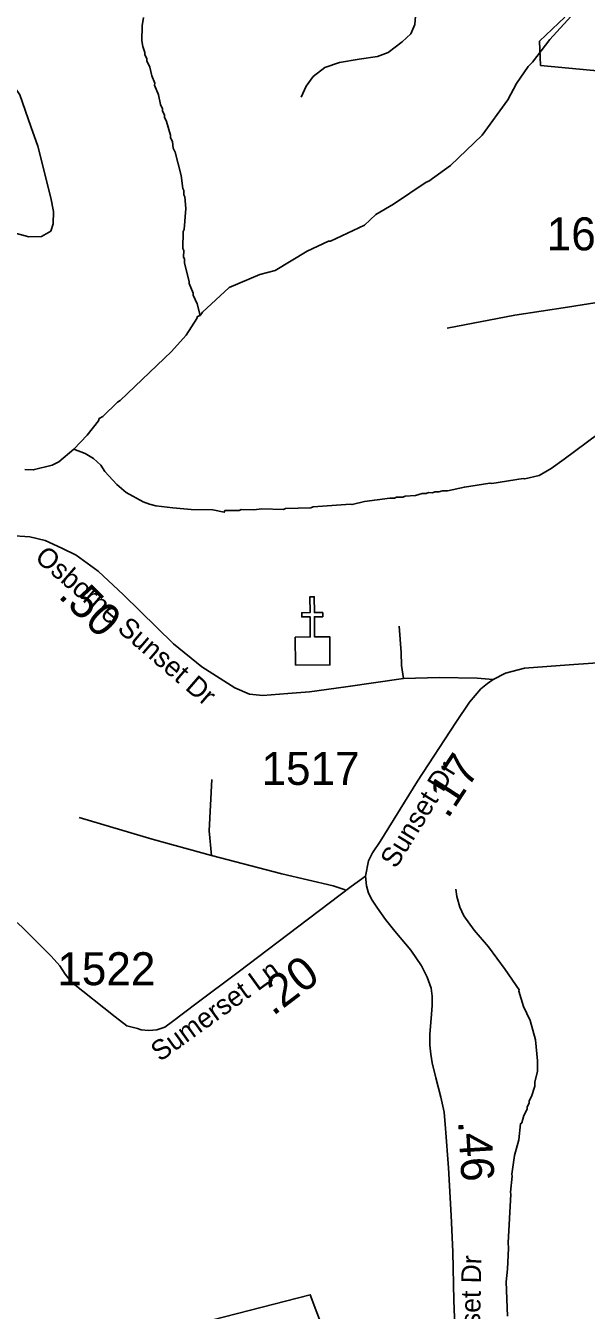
# Model space of a CAD drawing. Extents: x 1248224 to 1454986, y 825081 to 985870.
# Drawn here: x 1361981 to 1364107, y 889863 to 894732 of the extents above; entities that cross this region are included whole.
import ezdxf

# ---------------------------------------------------------------- set-up
doc = ezdxf.new("R2010")
doc.units = 0
for name, color, linetype in [('Exist Boundary Political City Limit New', 7, 'Continuous'), ('Exist Cultural Church CELL', 7, 'Continuous'), ('Exist Hydrographic Misc Water Feature', 7, 'Continuous'), ('Exist Road Non-System Type 51', 7, 'Continuous'), ('Exist Road Secondary Mileage Hundredths English Label', 7, 'Continuous'), ('Exist Road Secondary Type 10 Attributed', 7, 'Continuous'), ('Exist Road Secondary Type 51 Attributed', 7, 'Continuous'), ('Exist Road Secondary Type 51 Label', 7, 'Continuous'), ('Exist Road Secondary Type 51 Number Label', 7, 'Continuous'), ('Map Preparation Boundary City Limit Buffer Line', 7, 'Continuous')]:
    doc.layers.add(name, color=color, linetype=linetype)

msp = doc.modelspace()

# ---------------------------------------------------------------- linework, layer by layer
at = {"layer": 'Exist Boundary Political City Limit New'}
for points in [[(1365315.8, 894106.9), (1365229.8, 894112.8), (1365235.7, 894333.8), (1365302.1, 894331.5), (1365304.1, 894452.8), (1363933.2, 894582), (1363929.9, 894673.9), (1364025.6, 894765.1)], [(1362227.6, 889708.8), (1363059.9, 889922), (1363140, 889710.4)]]:
    msp.add_lwpolyline(points, dxfattribs=at)
at = {"layer": 'Exist Cultural Church CELL'}
msp.add_lwpolyline([(1363003.3, 892415.1), (1363060.3, 892415.7), (1363059.7, 892491.8), (1363027.7, 892491.5), (1363027.6, 892507.5), (1363059.6, 892507.8), (1363059.1, 892567.9), (1363075.1, 892568), (1363075.6, 892507.9), (1363107.6, 892508.1), (1363107.7, 892492.2), (1363075.7, 892491.9), (1363076.3, 892415.8), (1363134, 892416.1), (1363134.8, 892309.7), (1363004.2, 892308.6)], close=True, dxfattribs=at)
at = {"layer": 'Exist Hydrographic Misc Water Feature'}
for points in [[(1362427.9, 894763.3), (1362423.1, 894731.4), (1362421.9, 894675.5), (1362425.4, 894653.4), (1362432.9, 894631.2), (1362432.7, 894623.2), (1362440.4, 894607.1), (1362440.2, 894599.1), (1362451.7, 894574.8), (1362458.9, 894542.6), (1362470.3, 894514.4), (1362470.1, 894506.4), (1362485.3, 894470), (1362492.6, 894433.8), (1362500.1, 894417.7), (1362499.9, 894409.7), (1362507.6, 894393.5), (1362507.4, 894385.5), (1362515.1, 894369.3), (1362529.9, 894317), (1362529.8, 894309), (1362537.4, 894292.8), (1362540.8, 894268.7), (1362548.5, 894252.5), (1362570.6, 894164.1), (1362577.5, 894115.9), (1362581.2, 894107.8), (1362580.9, 894091.9), (1362584.7, 894083.8), (1362587.8, 894039.7), (1362582, 893959.8), (1362577.9, 893951.9), (1362576.4, 893888), (1362580.2, 893879.9), (1362579.7, 893855.9), (1362583.5, 893847.8), (1362583.2, 893831.8), (1362601.6, 893763.4), (1362601.4, 893755.4), (1362616.7, 893719), (1362616.5, 893711), (1362631.8, 893678.7), (1362642.3, 893633.5)], [(1364062.3, 894782), (1363968.1, 894680.1), (1363902.2, 894593.6), (1363885.8, 894578), (1363842.3, 894513.4), (1363809, 894451.7), (1363712, 894318), (1363591.4, 894202.7), (1363510.1, 894142.6), (1363500.1, 894138.8), (1363375.2, 894056), (1363309.3, 894016.9), (1363266.4, 893976.1), (1363137, 893915.1), (1363129, 893915.3), (1363048.2, 893877.2), (1362926.6, 893803.9), (1362869, 893789.8), (1362753.2, 893739.9), (1362651.1, 893646.2), (1362642.3, 893633.5)], [(1362642.3, 893633.5), (1362632.7, 893630.6), (1362630.6, 893622.7), (1362589.1, 893559.7), (1362533.8, 893496.9), (1362339.6, 893311.4), (1362329.4, 893305.6), (1362274.3, 893250.9), (1362260.1, 893243.2), (1362257.9, 893235.2), (1362214.7, 893180.2), (1362164.1, 893127.9)], [(1364150.9, 893183.9), (1364022.8, 893088.9), (1363974, 893054), (1363927.4, 893027), (1363873.1, 893014.3), (1363867, 893015.7), (1363748.7, 892997.1), (1363741.4, 892998.9), (1363644.4, 892983.5), (1363580.1, 892969), (1363562.1, 892969.4), (1363548.1, 892965.7), (1363532.1, 892966), (1363524, 892962.3), (1363508, 892962.7), (1363499.9, 892958.9), (1363483.9, 892959.2), (1363459.7, 892951.7), (1363419.6, 892948.6), (1363411.5, 892944.8), (1363387.5, 892945.4), (1363379.5, 892941.5), (1363361.5, 892942), (1363265.6, 892928.8), (1363219, 892917.2), (1363212.1, 892919.4), (1363070.7, 892908.6), (1363062.6, 892904.8), (1362966.6, 892903), (1362958.5, 892899.2), (1362876.5, 892901), (1362846.5, 892897.8), (1362798.5, 892898.9), (1362790.4, 892895), (1362736.4, 892894.3), (1362734.2, 892888.3), (1362690.4, 892897.4), (1362608.5, 892899.2), (1362538.6, 892904.8), (1362474.7, 892912.2), (1362450.9, 892918.8), (1362427.1, 892927.4), (1362361.8, 892962.9), (1362326.6, 892993.6), (1362281.7, 893042.6), (1362266.2, 893067), (1362238.7, 893091.6), (1362207.1, 893110.4), (1362164.1, 893127.9)], [(1362164.1, 893127.9), (1362106.4, 893078.7), (1362082.1, 893067.2), (1362009.8, 893048.9), (1361977.8, 893049.6)], [(1363612.4, 891459.7), (1363615.8, 891431.6), (1363626.8, 891391.4), (1363642.1, 891359), (1363681, 891304.2), (1363735.5, 891240.9), (1363799.6, 891155.4), (1363852, 891078.2), (1363851.2, 891072.8), (1363868.9, 891014.8), (1363893.3, 890961.3), (1363913.7, 890888.8), (1363922, 890808.6), (1363921.1, 890768.7), (1363912.2, 890728.9), (1363911.9, 890712.9), (1363898.9, 890673.2), (1363890.6, 890657.3), (1363890.4, 890649.3), (1363882, 890633.5), (1363881.9, 890625.5), (1363869.4, 890601.9), (1363862.8, 890574), (1363856.7, 890570.2), (1363851.1, 890510), (1363834, 890450.6), (1363824.4, 890378.9), (1363826.1, 890372.1), (1363818.9, 890311), (1363820.7, 890303), (1363810.7, 890119.2), (1363812.2, 890099.2), (1363808.4, 890019.2), (1363803.4, 889971.3), (1363807.9, 889840.8)]]:
    msp.add_lwpolyline(points, dxfattribs=at)
at = {"layer": 'Exist Road Non-System Type 51'}
for points in [[(1363579.1, 895422), (1363527.1, 895368), (1363499.1, 895312), (1363491.1, 895269.9), (1363485.1, 895133.8), (1363477.1, 894993.7), (1363457.1, 894737.5), (1363441.1, 894701.5), (1363409.1, 894671.4), (1363355.1, 894631.4), (1363315.1, 894615.4), (1363245.1, 894605.4), (1363171.1, 894593.4), (1363115.1, 894573.4), (1363071.1, 894539.3), (1363045.1, 894503.3), (1363025.1, 894461.3)], [(1361763.9, 894713.9), (1361807.1, 894638.4), (1361867.1, 894578.4), (1361923.1, 894522.3), (1361959.1, 894470.3), (1362001.1, 894350.2), (1362027.1, 894276.1), (1362077.1, 894080), (1362087.1, 894027.9), (1362085.1, 893981.9), (1362077.1, 893953.9), (1362041.1, 893933.8), (1361993.1, 893931.8), (1361933.1, 893947.9), (1361871.1, 893973.9), (1361837.1, 893971.9), (1361767.1, 893957.9), (1361705.1, 893929.8), (1361641.1, 893899.8)], [(1364343, 893710.5), (1364170.3, 893686.7), (1364035.7, 893665.3), (1363835.9, 893634.6), (1363579.2, 893586.2)], [(1363414, 892258.1), (1363406.4, 892307.6), (1363404.2, 892357.1), (1363397.5, 892457)], [(1362686, 891586.8), (1362677, 891680.1), (1362687.1, 891875.5)], [(1362686, 891586.8), (1362460.4, 891648.6), (1362184.3, 891730.6)], [(1362404.7, 890931.5), (1362365, 890941), (1362320.1, 890975.8), (1362155.2, 891107.2), (1362130.5, 891137.6), (1362110.3, 891169), (1362077.7, 891205), (1361967.7, 891315), (1361817.3, 891448.7), (1361695.2, 891548.3), (1361627.8, 891596.6), (1361549.2, 891637), (1361441.5, 891677.4), (1361390.2, 891691.7)], [(1363192.9, 891456.8), (1363147.3, 891472.3), (1362952, 891517.2), (1362686, 891586.8)]]:
    msp.add_lwpolyline(points, dxfattribs=at)
at = {"layer": 'Exist Road Secondary Type 10 Attributed'}
msp.add_lwpolyline([(1363269.1, 891508.5), (1363215.6, 891469.8), (1363053.2, 891347.4), (1362786.3, 891144.8), (1362626.9, 891024.7), (1362537.3, 890958.4), (1362508.6, 890936.9), (1362478.2, 890926.1), (1362447.7, 890924.3), (1362419.1, 890926.1), (1362404.7, 890931.5)], dxfattribs=at)
at = {"layer": 'Exist Road Secondary Type 51 Attributed'}
for points in [[(1363753.3, 892253.9), (1363693.4, 892259.9), (1363550.1, 892261.7), (1363414, 892258.1), (1363195.5, 892225.9), (1363057.5, 892207.9), (1362975.1, 892200.8), (1362880.2, 892193.6), (1362830, 892199), (1362774.5, 892222.3), (1362649.1, 892302.9), (1362541.7, 892389), (1362351.8, 892575.4), (1362256.2, 892664.3), (1362172, 892725.2), (1362118.3, 892752.1), (1362055.6, 892780.8), (1361996.5, 892795.2), (1361919.4, 892800.5)], [(1363753.3, 892253.9), (1363800.3, 892278), (1363871.9, 892297.7), (1364042.1, 892310.2), (1364275, 892326.4), (1364567, 892344.3), (1364690.6, 892358.6), (1364830.3, 892369.4), (1364884, 892373)], [(1363269.1, 891508.5), (1363281.4, 891566.9), (1363296, 891597.7), (1363325.4, 891639.6), (1363466.9, 891869), (1363612, 892091.3), (1363663.9, 892168.4), (1363706.9, 892218.6), (1363731.8, 892239.5), (1363753.3, 892253.9)], [(1363610.5, 889738.7), (1363603.9, 889901), (1363601.2, 890085.5), (1363593.9, 890223.1), (1363584.3, 890403), (1363573.2, 890552.9), (1363568.2, 890614.4), (1363555.1, 890671.3), (1363536.7, 890744.3), (1363522.4, 890801.2), (1363517.8, 890834.3), (1363514, 890868.9), (1363514, 890909.6), (1363519, 890968.8), (1363522.8, 891018), (1363522.8, 891053.4), (1363518.6, 891084.9), (1363503.2, 891126.4), (1363481.7, 891169.5), (1363441.3, 891227.9), (1363380.2, 891300.9), (1363345.2, 891344.8), (1363315.6, 891387), (1363294.9, 891417.8), (1363281, 891444.7), (1363273.7, 891472.4), (1363269.1, 891508.5)]]:
    msp.add_lwpolyline(points, dxfattribs=at)
at = {"layer": 'Map Preparation Boundary City Limit Buffer Line'}
for points in [[(1365315.8, 894106.9), (1365229.8, 894112.8), (1365235.7, 894333.8), (1365302.1, 894331.5), (1365304.1, 894452.8), (1363933.2, 894582), (1363929.9, 894673.9), (1364025.6, 894765.1)], [(1362227.6, 889708.8), (1363059.9, 889922), (1363140, 889710.4)]]:
    msp.add_lwpolyline(points, dxfattribs=at)

# ---------------------------------------------------------------- texts
at = {"layer": 'Exist Road Secondary Mileage Hundredths English Label'}
for s, rotation, p in [('.50', 315.5227, (1362101, 892568.1)), ('.17', 56.8673, (1363581.3, 891723.1)), ('.20', 37.1984, (1362918.7, 890976.5)), ('.46', 273.3885, (1363620.4, 890580.1))]:
    msp.add_text(s, height=125, rotation=rotation, dxfattribs=at).set_placement(p)
at = {"layer": 'Exist Road Secondary Type 51 Label'}
for s, rotation, p in [('Osborne Sunset Dr', 319.2794, (1362011.8, 892710.2)), ('Sunset Dr', 58.4225, (1363384.8, 891534.4)), ('Sumerset Ln', 35.8385, (1362490.2, 890803.5)), ('Sunset Dr', 88.7412, (1363699.8, 889624.7))]:
    msp.add_text(s, height=75, rotation=rotation, dxfattribs=at).set_placement(p)
at = {"layer": 'Exist Road Secondary Type 51 Number Label'}
for s, p in [('1625', (1363956.7, 893880.9)), ('1517', (1362875.2, 891854.8)), ('1522', (1362101.1, 891095.5))]:
    msp.add_text(s, height=125, dxfattribs=at).set_placement(p)

doc.saveas('drawing.dxf')
